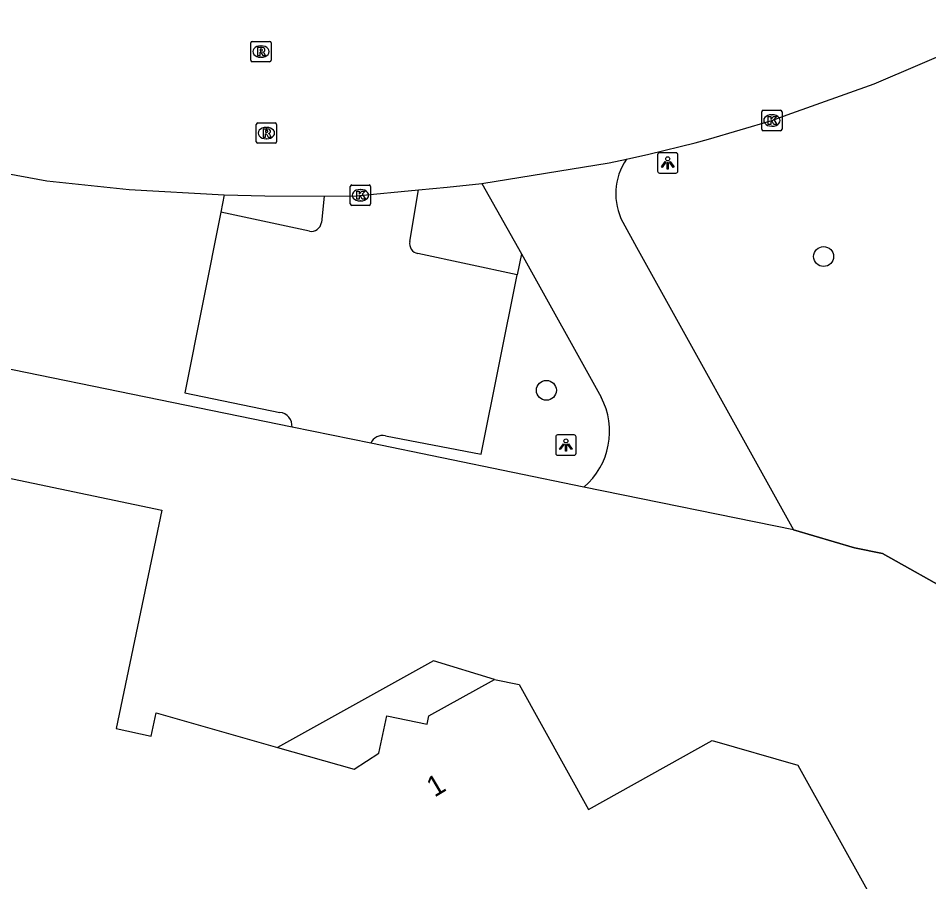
# Model space of a CAD drawing. Extents: x 157692 to 159670, y 381454 to 383289.
# Drawn here: x 159072.28 to 159116.93, y 382195.74 to 382238.07 of the extents above; entities that cross this region are included whole.
import ezdxf

# ---------------------------------------------------------------- set-up
doc = ezdxf.new("R2010")
doc.units = 0
for name, color, linetype in [('IMGEO_Boom', 7, 'Continuous'), ('IMGEO_Groenvoorziening', 7, 'Continuous'), ('IMGEO_Hek', 7, 'Continuous'), ('IMGEO_Kolk', 7, 'Continuous'), ('IMGEO_Lichtpunt', 7, 'Continuous'), ('IMGEO_Pand', 7, 'Continuous'), ('IMGEO_Pand_nummerreeks', 7, 'Continuous'), ('IMGEO_Pand_overbouw', 7, 'Continuous'), ('IMGEO_Parkeervlak_open', 7, 'Continuous'), ('IMGEO_Rijbaan_lokaal_open', 7, 'Continuous'), ('IMGEO_Rioolput', 7, 'Continuous'), ('IMGEO_Voetpad_open', 7, 'Continuous')]:
    doc.layers.add(name, color=color, linetype=linetype)

msp = doc.modelspace()

# ---------------------------------------------------------------- linework, layer by layer
at = {"layer": 'IMGEO_Boom'}
for centre in [(159111.772, 382226.392), (159098.177, 382219.833)]:
    msp.add_circle(centre, 0.489, dxfattribs=at)
at = {"layer": 'IMGEO_Groenvoorziening'}
for points in [[(159096.959, 382226.527), (159096.751, 382225.497)], [(159100.018, 382215.093), (159089.562, 382217.235)], [(159118.273, 382209.816), (159114.655, 382211.838), (159113.28, 382212.109), (159110.296, 382212.988)]]:
    msp.add_lwpolyline(points, dxfattribs=at)
at = {"layer": 'IMGEO_Hek'}
for points in [[(159110.296, 382212.988), (159113.28, 382212.109)], [(159113.28, 382212.109), (159114.655, 382211.838), (159118.273, 382209.816)]]:
    msp.add_lwpolyline(points, dxfattribs=at)
at = {"layer": 'IMGEO_Kolk'}
for p, q in [((159108.734, 382232.635), (159108.734, 382233.487)), ((159108.809, 382233.561), (159109.661, 382233.561)), ((159109.222, 382233.341), (159109.247, 382233.341)), ((159109.735, 382233.487), (159109.735, 382232.635)), ((159109.245, 382232.781), (159109.22, 382232.781)), ((159109.661, 382232.561), (159108.809, 382232.561)), ((159088.558, 382228.972), (159088.558, 382229.824)), ((159088.633, 382229.898), (159089.485, 382229.898)), ((159089.046, 382229.678), (159089.071, 382229.678)), ((159089.559, 382229.824), (159089.559, 382228.972)), ((159089.485, 382228.898), (159088.633, 382228.898)), ((159089.069, 382229.118), (159089.044, 382229.118))]:
    msp.add_line(p, q, dxfattribs=at)
for points in [[(159108.734, 382232.635), (159108.734, 382233.487)], [(159108.809, 382233.561), (159109.661, 382233.561)], [(159109.055, 382233.261), (159109.178, 382233.261), (159109.178, 382233.11), (159109.308, 382233.261), (159109.472, 382233.261), (159109.326, 382233.11), (159109.479, 382232.861), (159109.327, 382232.861), (159109.242, 382233.025), (159109.178, 382232.958), (159109.178, 382232.861), (159109.055, 382232.861), (159109.055, 382233.261)], [(159109.735, 382233.487), (159109.735, 382232.635)], [(159109.661, 382232.561), (159108.809, 382232.561)], [(159088.558, 382228.972), (159088.558, 382229.824)], [(159088.633, 382229.898), (159089.485, 382229.898)], [(159089.559, 382229.824), (159089.559, 382228.972)], [(159088.879, 382229.598), (159089.002, 382229.598), (159089.002, 382229.447), (159089.132, 382229.598), (159089.296, 382229.598), (159089.15, 382229.447), (159089.303, 382229.198), (159089.151, 382229.198), (159089.066, 382229.362), (159089.002, 382229.295), (159089.002, 382229.198), (159088.879, 382229.198), (159088.879, 382229.598)], [(159089.485, 382228.898), (159088.633, 382228.898)]]:
    msp.add_lwpolyline(points, dxfattribs=at)
for centre, start, end in [((159108.811, 382233.485), 91.552, 178.448), ((159108.811, 382233.485), 91.552, 178.448), ((159109.659, 382233.485), 1.552, 88.448), ((159109.659, 382233.485), 1.552, 88.448), ((159108.811, 382232.637), 181.552, 268.448), ((159108.811, 382232.637), 181.552, 268.448), ((159109.659, 382232.637), 271.552, 358.448), ((159109.659, 382232.637), 271.552, 358.448), ((159088.635, 382229.822), 91.552, 178.448), ((159088.635, 382229.822), 91.552, 178.448), ((159089.483, 382229.822), 1.552, 88.448), ((159089.483, 382229.822), 1.552, 88.448), ((159088.635, 382228.974), 181.552, 268.448), ((159088.635, 382228.974), 181.552, 268.448), ((159089.483, 382228.974), 271.552, 358.448), ((159089.483, 382228.974), 271.552, 358.448)]:
    msp.add_arc(centre, 0.0765, start, end, dxfattribs=at)
for centre, major_axis, ratio, start_param, end_param in [((159109.221, 382233.061), (-0.387, 0.002), 0.722429, 4.712389, 7.853982), ((159109.246, 382233.061), (-0.39, 0.002), 0.717154, 1.570796, 4.712389), ((159089.045, 382229.398), (-0.387, 0.002), 0.722429, 4.712389, 7.853982), ((159089.07, 382229.398), (-0.39, 0.002), 0.717154, 1.570796, 4.712389)]:
    msp.add_ellipse(centre, major_axis=major_axis, ratio=ratio, start_param=start_param, end_param=end_param, dxfattribs=at)
at = {"layer": 'IMGEO_Lichtpunt'}
for p, q in [((159104.531, 382231.477), (159103.723, 382231.477)), ((159104.531, 382231.477), (159103.723, 382231.477)), ((159103.629, 382231.382), (159103.629, 382230.575)), ((159103.629, 382231.382), (159103.629, 382230.575)), ((159104.625, 382230.575), (159104.625, 382231.382)), ((159104.625, 382230.575), (159104.625, 382231.382)), ((159103.723, 382230.481), (159104.531, 382230.481)), ((159103.723, 382230.481), (159104.531, 382230.481)), ((159099.536, 382217.649), (159098.728, 382217.649)), ((159099.536, 382217.649), (159098.728, 382217.649)), ((159098.634, 382217.554), (159098.634, 382216.747)), ((159098.634, 382217.554), (159098.634, 382216.747)), ((159099.63, 382216.747), (159099.63, 382217.554)), ((159099.63, 382216.747), (159099.63, 382217.554)), ((159098.728, 382216.653), (159099.536, 382216.653)), ((159098.728, 382216.653), (159099.536, 382216.653))]:
    msp.add_line(p, q, dxfattribs=at)
for points in [[(159104.003, 382231.046), (159104.042, 382231.018), (159103.854, 382230.756), (159103.816, 382230.783), (159104.003, 382231.046)], [(159104.105, 382230.998), (159104.152, 382230.998), (159104.152, 382230.676), (159104.105, 382230.676), (159104.105, 382230.998)], [(159104.215, 382231.018), (159104.253, 382231.045), (159104.44, 382230.783), (159104.401, 382230.755), (159104.215, 382231.018)], [(159099.008, 382217.218), (159099.047, 382217.19), (159098.859, 382216.928), (159098.821, 382216.955), (159099.008, 382217.218)], [(159099.11, 382217.17), (159099.157, 382217.17), (159099.157, 382216.848), (159099.11, 382216.848), (159099.11, 382217.17)], [(159099.22, 382217.19), (159099.258, 382217.217), (159099.445, 382216.955), (159099.406, 382216.927), (159099.22, 382217.19)]]:
    msp.add_lwpolyline(points, dxfattribs=at)
for centre in [(159104.128, 382231.18), (159099.133, 382217.352)]:
    msp.add_circle(centre, 0.0994, dxfattribs=at)
for centre, start, end in [((159103.723, 382231.382), 90, 180), ((159103.723, 382231.382), 90, 180), ((159104.531, 382231.382), 0, 90), ((159104.531, 382231.382), 0, 90), ((159103.723, 382230.575), 180, 270), ((159103.723, 382230.575), 180, 270), ((159104.531, 382230.575), 270, 0), ((159104.531, 382230.575), 270, 360), ((159098.728, 382217.554), 90, 180), ((159098.728, 382217.554), 90, 180), ((159099.536, 382217.554), 0, 90), ((159099.536, 382217.554), 0, 90), ((159098.728, 382216.747), 180, 270), ((159098.728, 382216.747), 180, 270), ((159099.536, 382216.747), 270, 0), ((159099.536, 382216.747), 270, 360)]:
    msp.add_arc(centre, 0.0946, start, end, dxfattribs=at)
at = {"layer": 'IMGEO_Pand'}
msp.add_lwpolyline([(159051.004, 382191.213), (159055.692, 382213.8), (159056.708, 382218.695), (159079.317, 382213.964), (159077.075, 382203.248), (159078.803, 382202.886), (159079.042, 382204.026), (159084.997, 382202.324), (159088.743, 382201.254), (159089.962, 382202.052), (159090.345, 382203.882), (159092.329, 382203.467), (159092.415, 382203.878), (159095.632, 382205.665), (159096.837, 382205.413), (159100.238, 382199.291), (159106.301, 382202.659), (159110.503, 382201.459), (159115.763, 382191.99)], dxfattribs=at)
at = {"layer": 'IMGEO_Pand_overbouw'}
msp.add_lwpolyline([(159084.997, 382202.324), (159088.743, 382201.254), (159089.962, 382202.052), (159090.345, 382203.882), (159092.329, 382203.467), (159092.415, 382203.878), (159095.632, 382205.665), (159092.644, 382206.566)], close=True, dxfattribs=at)
at = {"layer": 'IMGEO_Parkeervlak_open'}
for points in [[(159085.703, 382218.025), (159056.999, 382223.905), (159051.093, 382225.115), (159037.6, 382227.878), (159034.839, 382228.444), (159026.693, 382229.981), (159019.174, 382231.529)], [(159091.48, 382227.127), (159091.91, 382229.658)], [(159082.382, 382229.41), (159082.22, 382228.572)], [(159087.276, 382229.347), (159087.147, 382228.061)], [(159082.22, 382228.572), (159080.448, 382219.709), (159085.099, 382218.749)], [(159086.559, 382227.63), (159082.22, 382228.572)], [(159096.751, 382225.497), (159091.868, 382226.538)], [(159090.284, 382217.6), (159094.973, 382216.704), (159096.751, 382225.497)], [(159089.562, 382217.235), (159085.703, 382218.025)]]:
    msp.add_lwpolyline(points, dxfattribs=at)
for centre, radius, start, end in [((159086.637, 382228.141), 0.516, 261.3433, 351.1391), ((159091.966, 382227.025), 0.497, 168.1182, 258.6311), ((159085.037, 382218.083), 0.669, 354.9996, 84.6737), ((159090.136, 382216.997), 0.621, 76.1716, 157.4652)]:
    msp.add_arc(centre, radius, start, end, dxfattribs=at)
at = {"layer": 'IMGEO_Rijbaan_lokaal_open'}
for points in [[(159102.099, 382231.166), (159103.206, 382231.412), (159105.469, 382231.973), (159106.133, 382232.138), (159109.234, 382233.062), (159109.988, 382233.33), (159114.242, 382234.86), (159118.877, 382236.833), (159124.251, 382239.623), (159128.812, 382242.2), (159138.399, 382247.747)], [(158992.644, 382246.73), (159000, 382245.252), (159010.595, 382243.123), (159016.412, 382241.871), (159020.387, 382241.034), (159029.12, 382239.334), (159049.484, 382235.081), (159069.282, 382230.962), (159071.283, 382230.543), (159073.688, 382230.1), (159077.721, 382229.67), (159082.382, 382229.41)], [(159095.017, 382229.969), (159101.256, 382230.989), (159102.099, 382231.166)], [(159087.276, 382229.347), (159088.846, 382229.374), (159091.91, 382229.658)], [(159091.91, 382229.658), (159093.306, 382229.792), (159095.017, 382229.969)], [(159082.382, 382229.41), (159084.363, 382229.373), (159087.276, 382229.347)]]:
    msp.add_lwpolyline(points, dxfattribs=at)
at = {"layer": 'IMGEO_Rioolput'}
for p, q in [((159083.678, 382236.014), (159083.678, 382236.866)), ((159083.753, 382236.94), (159084.605, 382236.94)), ((159084.679, 382236.866), (159084.679, 382236.014)), ((159084.166, 382236.72), (159084.191, 382236.72)), ((159084.605, 382235.94), (159083.753, 382235.94)), ((159084.189, 382236.16), (159084.164, 382236.16)), ((159083.948, 382232.017), (159083.948, 382232.869)), ((159084.023, 382232.943), (159084.875, 382232.943)), ((159084.949, 382232.869), (159084.949, 382232.017)), ((159084.436, 382232.723), (159084.461, 382232.723)), ((159084.875, 382231.943), (159084.023, 382231.943)), ((159084.459, 382232.163), (159084.434, 382232.163))]:
    msp.add_line(p, q, dxfattribs=at)
for points in [[(159083.678, 382236.014), (159083.678, 382236.866)], [(159083.753, 382236.94), (159084.605, 382236.94)], [(159084.679, 382236.866), (159084.679, 382236.014)], [(159084.267, 382236.638), (159084.015, 382236.64), (159084.015, 382236.24)], [(159084.015, 382236.24), (159084.139, 382236.24), (159084.139, 382236.402), (159084.15, 382236.402)], [(159084.193, 382236.559), (159084.139, 382236.559), (159084.139, 382236.478)], [(159084.139, 382236.478), (159084.191, 382236.478)], [(159084.197, 382236.373), (159084.268, 382236.24), (159084.408, 382236.24), (159084.343, 382236.366)], [(159084.605, 382235.94), (159083.753, 382235.94)], [(159083.948, 382232.017), (159083.948, 382232.869)], [(159084.023, 382232.943), (159084.875, 382232.943)], [(159084.949, 382232.869), (159084.949, 382232.017)], [(159084.537, 382232.641), (159084.285, 382232.643), (159084.285, 382232.243)], [(159084.285, 382232.243), (159084.409, 382232.243), (159084.409, 382232.405), (159084.42, 382232.405)], [(159084.463, 382232.562), (159084.409, 382232.562), (159084.409, 382232.481)], [(159084.409, 382232.481), (159084.461, 382232.481)], [(159084.467, 382232.376), (159084.538, 382232.243), (159084.678, 382232.243), (159084.613, 382232.369)], [(159084.875, 382231.943), (159084.023, 382231.943)]]:
    msp.add_lwpolyline(points, dxfattribs=at)
for centre, radius, start, end in [((159083.755, 382236.864), 0.0765, 91.552, 178.448), ((159083.755, 382236.864), 0.0765, 91.552, 178.448), ((159084.603, 382236.864), 0.0765, 1.552, 88.448), ((159084.603, 382236.864), 0.0765, 1.552, 88.448), ((159084.149, 382236.349), 0.0533, 26.0293, 88.6989), ((159084.175, 382236.667), 0.19, 274.7715, 282.9687), ((159084.199, 382236.463), 0.0964, 77.0061, 93.1865), ((159084.213, 382236.52), 0.0378, 276.6634, 79.6772), ((159084.266, 382236.528), 0.109, 350.3612, 89.416), ((159084.264, 382236.528), 0.112, 277.5842, 350.9817), ((159084.248, 382236.313), 0.108, 29.5134, 73.7905), ((159083.755, 382236.016), 0.0765, 181.552, 268.448), ((159083.755, 382236.016), 0.0765, 181.552, 268.448), ((159084.603, 382236.016), 0.0765, 271.552, 358.448), ((159084.603, 382236.016), 0.0765, 271.552, 358.448), ((159084.025, 382232.867), 0.0765, 91.552, 178.448), ((159084.025, 382232.867), 0.0765, 91.552, 178.448), ((159084.873, 382232.867), 0.0765, 1.552, 88.448), ((159084.873, 382232.867), 0.0765, 1.552, 88.448), ((159084.419, 382232.352), 0.0533, 26.0293, 88.6989), ((159084.445, 382232.67), 0.19, 274.7715, 282.9687), ((159084.469, 382232.466), 0.0964, 77.0061, 93.1865), ((159084.483, 382232.523), 0.0378, 276.6634, 79.6772), ((159084.536, 382232.531), 0.109, 350.3612, 89.416), ((159084.534, 382232.531), 0.112, 277.5842, 350.9817), ((159084.518, 382232.316), 0.108, 29.5134, 73.7905), ((159084.025, 382232.019), 0.0765, 181.552, 268.448), ((159084.025, 382232.019), 0.0765, 181.552, 268.448), ((159084.873, 382232.019), 0.0765, 271.552, 358.448), ((159084.873, 382232.019), 0.0765, 271.552, 358.448)]:
    msp.add_arc(centre, radius, start, end, dxfattribs=at)
for centre, major_axis, ratio, start_param, end_param in [((159084.165, 382236.44), (-0.387, 0.002), 0.722429, 4.712389, 7.853982), ((159084.19, 382236.44), (-0.39, 0.002), 0.717154, 1.570796, 4.712389), ((159084.435, 382232.443), (-0.387, 0.002), 0.722429, 4.712389, 7.853982), ((159084.46, 382232.443), (-0.39, 0.002), 0.717154, 1.570796, 4.712389)]:
    msp.add_ellipse(centre, major_axis=major_axis, ratio=ratio, start_param=start_param, end_param=end_param, dxfattribs=at)
at = {"layer": 'IMGEO_Voetpad_open'}
for points in [[(159095.017, 382229.969), (159096.959, 382226.527)], [(159101.923, 382228.071), (159102.595, 382226.85), (159110.296, 382212.988)], [(159096.959, 382226.527), (159097.041, 382226.383), (159100.867, 382219.494)], [(159110.296, 382212.988), (159100.018, 382215.093)]]:
    msp.add_lwpolyline(points, dxfattribs=at)
for centre, radius, start, end in [((159104.588, 382229.472), 3.01, 145.7559, 207.7348), ((159097.685, 382217.825), 3.593, 310.4872, 27.6751)]:
    msp.add_arc(centre, radius, start, end, dxfattribs=at)

# ---------------------------------------------------------------- texts
at = {"layer": 'IMGEO_Pand_nummerreeks'}
msp.add_text('1', height=1, rotation=30.871, dxfattribs=at).set_placement((159092.689, 382199.862))

doc.saveas('drawing.dxf')
